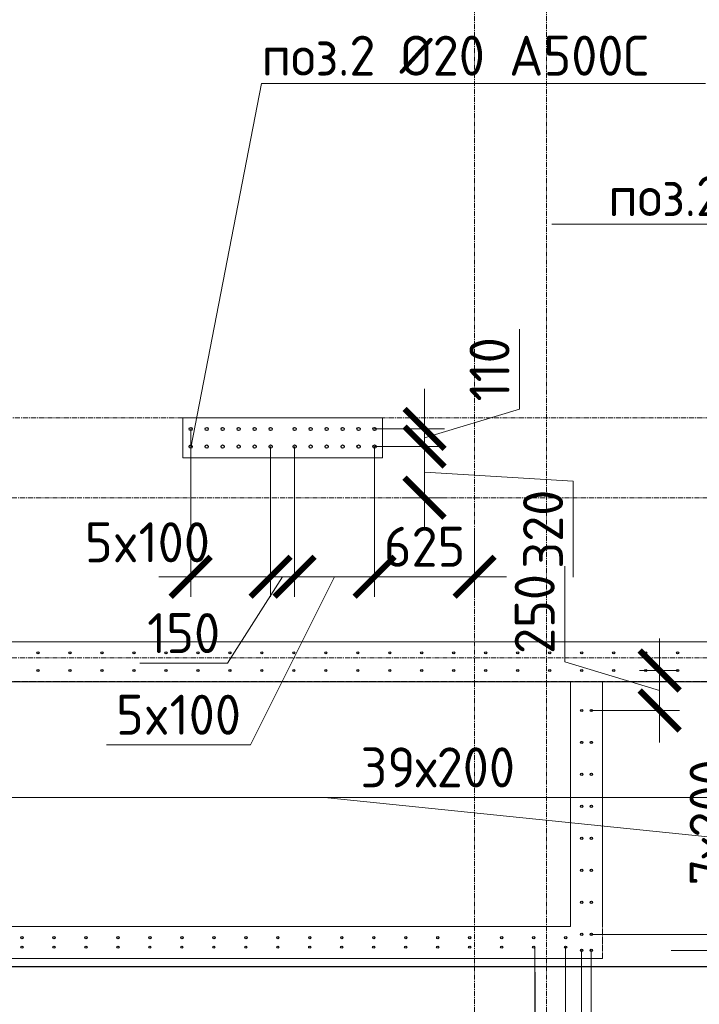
# Model space of a CAD drawing. Header units: millimetres. Extents: x -56135 to 1694203, y -446411 to -23139.
# Tile 259 of 311: x 966214 to 970464, y -85537 to -79381. Entities that reach past the tile are written whole.
import ezdxf
from ezdxf import colors
from ezdxf.entities.mleader import LeaderData, LeaderLine
from ezdxf.math import Vec2, Vec3

# ---------------------------------------------------------------- set-up
doc = ezdxf.new("R2010")
doc.units = ezdxf.units.MM
for name, pattern in [('01 Штриховая _4 мм_', [6, 3.5, -2.5]), ('______5', [1100, 800, -100, 100, -100]), ('HIDDEN2', [4.7625, 3.175, -1.5875]), ('осевая', [50.8, 31.75, -6.35, 6.35, -6.35])]:
    doc.linetypes.add(name, pattern=pattern)
for name, color, linetype, lineweight in [('0 Фундамент', 5, 'Continuous', 30), ('1 Стены', 3, 'Continuous', 30), ('Оси', 40, '______5', 18), ('подоснова', 151, 'Continuous', 5), ('РАЗМЕРЫ', 1, 'Continuous', 9), ('СТЕНЫ', 3, 'Continuous', 30)]:
    doc.layers.add(name, color=color, linetype=linetype, lineweight=lineweight)
doc.styles.add('GOST-2.304_Type-B', font='GOST_Common.ttf')
doc.dimstyles.new('СПДС', dxfattribs={"dimscale": 100, "dimtxt": 2.5, "dimasz": 2.5, "dimexe": 1.25, "dimexo": 0, "dimtad": 1, "dimdec": 0, "dimtxsty": 'GOST-2.304_Type-B', "dimblk": 'ARCHTICK', "dimcen": 2.5, "dimdle": 2, "dimadec": 0, "dimazin": 2, "dimtfac": 0.75, "dimtdec": 0, "dimtmove": 1, "dimatfit": 3, "dimfxl": 1, "dimtolj": 1, "dimarcsym": 1})

# ---------------------------------------------------------------- blocks, each defined once
blk = doc.blocks.new('оси 2.2-2.3')
at = {"layer": 'Оси', "color": 16, "linetype": 'осевая', "lineweight": 0, "transparency": 33554687}
for p, q in [((482754.9, -105027.5), (482754.9, -134138.1)), ((483204.9, -105027.5), (483204.9, -134138.1)), ((468653.8, -126895.4), (523707.4, -126895.4)), ((468076.3, -127395.4), (524372.9, -127395.4)), ((468076.3, -128395.4), (524372.9, -128395.4))]:
    blk.add_line(p, q, dxfattribs=at)
blk = doc.blocks.new('стены тп')
at = {"layer": '1 Стены', "color": 252, "linetype": 'HIDDEN2', "lineweight": 0, "true_color": 0x939598}
for p, q in [((870315.4, -207925.6), (869065.4, -207925.6)), ((869065.4, -207925.6), (869065.4, -208175.6)), ((870315.4, -208175.6), (870315.4, -207925.6)), ((869065.4, -208175.6), (870315.4, -208175.6)), ((874590.6, -209325.6), (866690.6, -209325.6)), ((866190.6, -209575.6), (871990.6, -209575.6)), ((871490.6, -209575.6), (871490.6, -211105.6)), ((871690.6, -211105.6), (871690.6, -209575.6)), ((872190.6, -209575.6), (871990.6, -209575.6)), ((871990.6, -209575.6), (872190.6, -209575.6)), ((872190.6, -209575.6), (881690.6, -209575.6)), ((871490.6, -211105.6), (865190.6, -211105.6)), ((865190.6, -211305.6), (871690.6, -211305.6))]:
    blk.add_line(p, q, dxfattribs=at)
blk = doc.blocks.new('_None')
blk = doc.blocks.new('_ArchTick')
at = {"color": 0, "linetype": 'ByBlock', "const_width": 0.15}
blk.add_lwpolyline([(-0.5, -0.5), (0.5, 0.5)], dxfattribs=at)
blk = doc.blocks.new('*D1916')
at = {"layer": 'DEFPOINTS', "color": 0, "transparency": 16777216}
for p in [(964928.1, -83450, -720), (972728.1, -83450, -720), (964928.1, -84243.3)]:
    blk.add_point(p, dxfattribs=at)
at = {"layer": 'РАЗМЕРЫ', "color": 0, "lineweight": -2, "transparency": 16777216}
for p, q in [((964928.1, -83450), (964928.1, -84368.3)), ((972728.1, -83450), (972728.1, -84368.3)), ((972928.1, -84243.3), (964728.1, -84243.3))]:
    blk.add_line(p, q, dxfattribs=at)
at = {"layer": 'РАЗМЕРЫ', "color": 0, "lineweight": -2, "transparency": 16777216, "xscale": 250, "yscale": 250, "zscale": 250, "rotation": 180}
blk.add_blockref('_ArchTick', (964928.1, -84243.3), dxfattribs=at)
at = {"layer": 'РАЗМЕРЫ', "color": 0, "lineweight": -2, "transparency": 16777216, "xscale": 250, "yscale": 250, "zscale": 250}
blk.add_blockref('_ArchTick', (972728.1, -84243.3), dxfattribs=at)
at = {"layer": 'РАЗМЕРЫ', "color": 0, "transparency": 16777216, "insert": (968828.1, -84055.8), "char_height": 250, "attachment_point": 5, "style": 'GOST-2.304_Type-B'}
blk.add_mtext('\\A1;39х200', dxfattribs=at)
blk = doc.blocks.new('*D1922')
at = {"layer": 'DEFPOINTS', "color": 0, "transparency": 16777216}
for p in [(963427.8, -85180, -16.6), (969434.8, -85180, -16.6), (969434.8, -85938.2)]:
    blk.add_point(p, dxfattribs=at)
at = {"layer": 'РАЗМЕРЫ', "color": 0, "lineweight": -2, "transparency": 16777216}
for p, q in [((963427.8, -85180), (963427.8, -86063.2)), ((969434.8, -85180), (969434.8, -86063.2)), ((963227.8, -85938.2), (969634.8, -85938.2))]:
    blk.add_line(p, q, dxfattribs=at)
at = {"layer": 'РАЗМЕРЫ', "color": 0, "lineweight": -2, "transparency": 16777216, "xscale": 250, "yscale": 250, "zscale": 250, "rotation": 180}
blk.add_blockref('_ArchTick', (963427.8, -85938.2), dxfattribs=at)
at = {"layer": 'РАЗМЕРЫ', "color": 0, "lineweight": -2, "transparency": 16777216, "xscale": 250, "yscale": 250, "zscale": 250}
blk.add_blockref('_ArchTick', (969434.8, -85938.2), dxfattribs=at)
at = {"layer": 'РАЗМЕРЫ', "color": 0, "transparency": 16777216, "insert": (966431.3, -85750.7), "char_height": 250, "attachment_point": 5, "style": 'GOST-2.304_Type-B'}
blk.add_mtext('\\A1;30х200', dxfattribs=at)
blk = doc.blocks.new('*D1620')
at = {"layer": 'DEFPOINTS', "color": 0, "transparency": 16777216}
for p in [(969627.8, -85180, -16.6), (969437.8, -85336.5), (969627.8, -85938.2)]:
    blk.add_point(p, dxfattribs=at)
at = {"layer": 'РАЗМЕРЫ', "color": 0, "lineweight": -2, "transparency": 16777216}
for p, q in [((969627.8, -85180), (969627.8, -86063.2)), ((969437.8, -85336.5), (969437.8, -86063.2)), ((969237.8, -85938.2), (969827.8, -85938.2)), ((969532.8, -85938.2), (969449.3, -86344.4)), ((969449.3, -86344.4), (968899.3, -86344.4))]:
    blk.add_line(p, q, dxfattribs=at)
at = {"layer": 'РАЗМЕРЫ', "color": 0, "lineweight": -2, "transparency": 16777216, "xscale": 250, "yscale": 250, "zscale": 250, "rotation": 180}
blk.add_blockref('_ArchTick', (969437.8, -85938.2), dxfattribs=at)
at = {"layer": 'РАЗМЕРЫ', "color": 0, "lineweight": -2, "transparency": 16777216, "xscale": 250, "yscale": 250, "zscale": 250}
blk.add_blockref('_ArchTick', (969627.8, -85938.2), dxfattribs=at)
at = {"layer": 'РАЗМЕРЫ', "color": 0, "transparency": 16777216, "insert": (969174.3, -86156.9), "char_height": 250, "attachment_point": 5, "style": 'GOST-2.304_Type-B'}
blk.add_mtext('\\A1;190', dxfattribs=at)
blk = doc.blocks.new('*D1923')
at = {"layer": 'DEFPOINTS', "color": 0, "transparency": 16777216}
for p in [(969727.8, -85200, -16.6), (969788.2, -85200, -16.6), (969788.2, -85938.2)]:
    blk.add_point(p, dxfattribs=at)
at = {"layer": 'РАЗМЕРЫ', "color": 0, "lineweight": -2, "transparency": 16777216}
for p, q in [((969727.8, -85200), (969727.8, -86063.2)), ((969788.2, -85200), (969788.2, -86063.2)), ((969727.8, -85938.2), (969477.8, -85938.2)), ((969727.8, -85938.2), (969788.2, -85938.2)), ((969788.2, -85938.2), (970038.2, -85938.2))]:
    blk.add_line(p, q, dxfattribs=at)
at = {"layer": 'РАЗМЕРЫ', "color": 0, "lineweight": -2, "transparency": 16777216, "xscale": 250, "yscale": 250, "zscale": 250}
blk.add_blockref('_ArchTick', (969727.8, -85938.2), dxfattribs=at)
at = {"layer": 'РАЗМЕРЫ', "color": 0, "lineweight": -2, "transparency": 16777216, "xscale": 250, "yscale": 250, "zscale": 250, "rotation": 180}
blk.add_blockref('_ArchTick', (969788.2, -85938.2), dxfattribs=at)
at = {"layer": 'РАЗМЕРЫ', "color": 0, "transparency": 16777216, "insert": (969998.6, -85744.7), "char_height": 250, "attachment_point": 5, "style": 'GOST-2.304_Type-B'}
blk.add_mtext('\\A1;60', dxfattribs=at)
blk = doc.blocks.new('*D1926')
at = {"layer": 'DEFPOINTS', "color": 0, "transparency": 16777216}
for p in [(970215.4, -83450), (970328.1, -83450, -720), (969788.5, -83700, -16.6)]:
    blk.add_point(p, dxfattribs=at)
at = {"layer": 'РАЗМЕРЫ', "color": 0, "lineweight": -2, "transparency": 16777216}
for p, q in [((969621.7, -83396.9), (969621.7, -82796.9)), ((970215.4, -83900), (970215.4, -83250)), ((970215.4, -83575), (969621.7, -83396.9)), ((970328.1, -83450), (970090.4, -83450)), ((969788.5, -83700), (970340.4, -83700))]:
    blk.add_line(p, q, dxfattribs=at)
at = {"layer": 'РАЗМЕРЫ', "color": 0, "lineweight": -2, "transparency": 16777216, "xscale": 250, "yscale": 250, "zscale": 250}
for p, rotation in [((970215.4, -83450), 90), ((970215.4, -83700), 270)]:
    blk.add_blockref('_ArchTick', p, dxfattribs=dict(at, rotation=rotation))
at = {"layer": 'РАЗМЕРЫ', "color": 0, "transparency": 16777216, "insert": (969434.2, -83096.9), "char_height": 250, "attachment_point": 5, "rotation": 90, "style": 'GOST-2.304_Type-B'}
blk.add_mtext('\\A1;250', dxfattribs=at)
blk = doc.blocks.new('*D1927')
at = {"layer": 'DEFPOINTS', "color": 0, "transparency": 16777216}
for p in [(970564.5, -83700), (969788.5, -85100, -16.6), (970715.4, -85100)]:
    blk.add_point(p, dxfattribs=at)
at = {"layer": 'РАЗМЕРЫ', "color": 0, "lineweight": -2, "transparency": 16777216}
for p, q in [((970715.4, -83500), (970715.4, -85300)), ((970564.5, -83700), (970840.4, -83700)), ((969788.5, -85100), (970840.4, -85100))]:
    blk.add_line(p, q, dxfattribs=at)
at = {"layer": 'РАЗМЕРЫ', "color": 0, "lineweight": -2, "transparency": 16777216, "xscale": 250, "yscale": 250, "zscale": 250}
for p, rotation in [((970715.4, -83700), 90), ((970715.4, -85100), 270)]:
    blk.add_blockref('_ArchTick', p, dxfattribs=dict(at, rotation=rotation))
at = {"layer": 'РАЗМЕРЫ', "color": 0, "transparency": 16777216, "insert": (970527.9, -84400), "char_height": 250, "attachment_point": 5, "rotation": 90, "style": 'GOST-2.304_Type-B'}
blk.add_mtext('\\A1;7х200', dxfattribs=at)
blk = doc.blocks.new('*D1621')
at = {"layer": 'DEFPOINTS', "color": 0, "transparency": 16777216}
for p in [(970411.7, -85100), (970288.2, -85200), (970715.4, -85200)]:
    blk.add_point(p, dxfattribs=at)
at = {"layer": 'РАЗМЕРЫ', "color": 0, "lineweight": -2, "transparency": 16777216}
for p, q in [((971309.2, -84971.9), (971309.2, -84421.9)), ((970715.4, -85100), (970715.4, -84850)), ((970715.4, -85150), (971309.2, -84971.9)), ((970411.7, -85100), (970840.4, -85100)), ((970715.4, -85100), (970715.4, -85200)), ((970715.4, -85100), (970715.4, -85200)), ((970288.2, -85200), (970840.4, -85200)), ((970715.4, -85200), (970715.4, -85450))]:
    blk.add_line(p, q, dxfattribs=at)
at = {"layer": 'РАЗМЕРЫ', "color": 0, "lineweight": -2, "transparency": 16777216, "xscale": 250, "yscale": 250, "zscale": 250}
for p, rotation in [((970715.4, -85100), 270), ((970715.4, -85200), 90)]:
    blk.add_blockref('_ArchTick', p, dxfattribs=dict(at, rotation=rotation))
at = {"layer": 'РАЗМЕРЫ', "color": 0, "transparency": 16777216, "insert": (971121.7, -84696.9), "char_height": 250, "attachment_point": 5, "rotation": 90, "style": 'GOST-2.304_Type-B'}
blk.add_mtext('\\A1;100', dxfattribs=at)
blk = doc.blocks.new('*D1595')
at = {"layer": 'DEFPOINTS', "color": 0, "transparency": 16777216}
for p in [(968433, -82050), (968745.4, -82050), (968608.6, -82370)]:
    blk.add_point(p, dxfattribs=at)
at = {"layer": 'РАЗМЕРЫ', "color": 0, "lineweight": -2, "transparency": 16777216}
for p, q in [((968745.4, -82570), (968745.4, -81850)), ((968433, -82050), (968870.4, -82050)), ((968745.4, -82210), (969673.9, -82266.6)), ((969673.9, -82266.6), (969673.9, -82866.6)), ((968608.6, -82370), (968870.4, -82370))]:
    blk.add_line(p, q, dxfattribs=at)
at = {"layer": 'РАЗМЕРЫ', "color": 0, "lineweight": -2, "transparency": 16777216, "xscale": 250, "yscale": 250, "zscale": 250}
for p, rotation in [((968745.4, -82050), 90), ((968745.4, -82370), 270)]:
    blk.add_blockref('_ArchTick', p, dxfattribs=dict(at, rotation=rotation))
at = {"layer": 'РАЗМЕРЫ', "color": 0, "transparency": 16777216, "insert": (969486.4, -82566.6), "char_height": 250, "attachment_point": 5, "rotation": 90, "style": 'GOST-2.304_Type-B'}
blk.add_mtext('\\A1;320', dxfattribs=at)
blk = doc.blocks.new('*D1596')
at = {"layer": 'DEFPOINTS', "color": 0, "transparency": 16777216}
for p in [(968433, -81940), (968745.4, -81940), (968433, -82050)]:
    blk.add_point(p, dxfattribs=at)
at = {"layer": 'РАЗМЕРЫ', "color": 0, "lineweight": -2, "transparency": 16777216}
for p, q in [((969339.2, -81816.9), (969339.2, -81316.9)), ((968745.4, -81940), (968745.4, -81690)), ((968745.4, -81995), (969339.2, -81816.9)), ((968433, -81940), (968870.4, -81940)), ((968745.4, -82050), (968745.4, -81940)), ((968745.4, -82050), (968745.4, -81940)), ((968433, -82050), (968870.4, -82050)), ((968745.4, -82050), (968745.4, -82300))]:
    blk.add_line(p, q, dxfattribs=at)
at = {"layer": 'РАЗМЕРЫ', "color": 0, "lineweight": -2, "transparency": 16777216, "xscale": 250, "yscale": 250, "zscale": 250}
for p, rotation in [((968745.4, -81940), 270), ((968745.4, -82050), 90)]:
    blk.add_blockref('_ArchTick', p, dxfattribs=dict(at, rotation=rotation))
at = {"layer": 'РАЗМЕРЫ', "color": 0, "transparency": 16777216, "insert": (969151.7, -81566.9), "char_height": 250, "attachment_point": 5, "rotation": 90, "style": 'GOST-2.304_Type-B'}
blk.add_mtext('\\A1;110', dxfattribs=at)
blk = doc.blocks.new('*D1597')
at = {"layer": 'DEFPOINTS', "color": 0, "transparency": 16777216}
for p in [(967283, -82050), (967783, -82050), (967783, -82864.1)]:
    blk.add_point(p, dxfattribs=at)
at = {"layer": 'РАЗМЕРЫ', "color": 0, "lineweight": -2, "transparency": 16777216}
for p, q in [((967283, -82050), (967283, -82989.1)), ((967783, -82050), (967783, -82989.1)), ((967083, -82864.1), (967983, -82864.1))]:
    blk.add_line(p, q, dxfattribs=at)
at = {"layer": 'РАЗМЕРЫ', "color": 0, "lineweight": -2, "transparency": 16777216, "xscale": 250, "yscale": 250, "zscale": 250, "rotation": 180}
blk.add_blockref('_ArchTick', (967283, -82864.1), dxfattribs=at)
at = {"layer": 'РАЗМЕРЫ', "color": 0, "lineweight": -2, "transparency": 16777216, "xscale": 250, "yscale": 250, "zscale": 250}
blk.add_blockref('_ArchTick', (967783, -82864.1), dxfattribs=at)
at = {"layer": 'РАЗМЕРЫ', "color": 0, "transparency": 16777216, "insert": (967012.6, -82648.5), "char_height": 250, "attachment_point": 5, "style": 'GOST-2.304_Type-B'}
blk.add_mtext('\\A1;5x100', dxfattribs=at)
blk = doc.blocks.new('*D1598')
at = {"layer": 'DEFPOINTS', "color": 0, "transparency": 16777216}
for p in [(967783, -82050), (967933, -82050), (967933, -82864.1)]:
    blk.add_point(p, dxfattribs=at)
at = {"layer": 'РАЗМЕРЫ', "color": 0, "lineweight": -2, "transparency": 16777216}
for p, q in [((967783, -82050), (967783, -82989.1)), ((967933, -82050), (967933, -82989.1)), ((967858, -82864.1), (967514.2, -83403.8)), ((967583, -82864.1), (968133, -82864.1)), ((967514.2, -83403.8), (966964.2, -83403.8))]:
    blk.add_line(p, q, dxfattribs=at)
at = {"layer": 'РАЗМЕРЫ', "color": 0, "lineweight": -2, "transparency": 16777216, "xscale": 250, "yscale": 250, "zscale": 250, "rotation": 180}
blk.add_blockref('_ArchTick', (967783, -82864.1), dxfattribs=at)
at = {"layer": 'РАЗМЕРЫ', "color": 0, "lineweight": -2, "transparency": 16777216, "xscale": 250, "yscale": 250, "zscale": 250}
blk.add_blockref('_ArchTick', (967933, -82864.1), dxfattribs=at)
at = {"layer": 'РАЗМЕРЫ', "color": 0, "transparency": 16777216, "insert": (967239.2, -83216.3), "char_height": 250, "attachment_point": 5, "style": 'GOST-2.304_Type-B'}
blk.add_mtext('\\A1;150', dxfattribs=at)
blk = doc.blocks.new('*D1599')
at = {"layer": 'DEFPOINTS', "color": 0, "transparency": 16777216}
for p in [(967933, -82050), (968433, -82050), (968433, -82864.1)]:
    blk.add_point(p, dxfattribs=at)
at = {"layer": 'РАЗМЕРЫ', "color": 0, "lineweight": -2, "transparency": 16777216}
for p, q in [((967933, -82050), (967933, -82989.1)), ((968433, -82050), (968433, -82989.1)), ((968183, -82864.1), (967656.7, -83914.1)), ((967733, -82864.1), (968633, -82864.1)), ((967656.7, -83914.1), (966756.7, -83914.1))]:
    blk.add_line(p, q, dxfattribs=at)
at = {"layer": 'РАЗМЕРЫ', "color": 0, "lineweight": -2, "transparency": 16777216, "xscale": 250, "yscale": 250, "zscale": 250, "rotation": 180}
blk.add_blockref('_ArchTick', (967933, -82864.1), dxfattribs=at)
at = {"layer": 'РАЗМЕРЫ', "color": 0, "lineweight": -2, "transparency": 16777216, "xscale": 250, "yscale": 250, "zscale": 250}
blk.add_blockref('_ArchTick', (968433, -82864.1), dxfattribs=at)
at = {"layer": 'РАЗМЕРЫ', "color": 0, "transparency": 16777216, "insert": (967206.7, -83726.6), "char_height": 250, "attachment_point": 5, "style": 'GOST-2.304_Type-B'}
blk.add_mtext('\\A1;5x100', dxfattribs=at)
blk = doc.blocks.new('*D1600')
at = {"layer": 'DEFPOINTS', "color": 0, "transparency": 16777216}
for p in [(968433, -82050), (969058.2, -82561.4), (969058.2, -82864.1)]:
    blk.add_point(p, dxfattribs=at)
at = {"layer": 'РАЗМЕРЫ', "color": 0, "lineweight": -2, "transparency": 16777216}
for p, q in [((968433, -82050), (968433, -82989.1)), ((969058.2, -82561.4), (969058.2, -82989.1)), ((968233, -82864.1), (969258.2, -82864.1))]:
    blk.add_line(p, q, dxfattribs=at)
at = {"layer": 'РАЗМЕРЫ', "color": 0, "lineweight": -2, "transparency": 16777216, "xscale": 250, "yscale": 250, "zscale": 250, "rotation": 180}
blk.add_blockref('_ArchTick', (968433, -82864.1), dxfattribs=at)
at = {"layer": 'РАЗМЕРЫ', "color": 0, "lineweight": -2, "transparency": 16777216, "xscale": 250, "yscale": 250, "zscale": 250}
blk.add_blockref('_ArchTick', (969058.2, -82864.1), dxfattribs=at)
at = {"layer": 'РАЗМЕРЫ', "color": 0, "transparency": 16777216, "insert": (968745.6, -82676.6), "char_height": 250, "attachment_point": 5, "style": 'GOST-2.304_Type-B'}
blk.add_mtext('\\A1;625', dxfattribs=at)
blk = doc.blocks.new('*D1539')
at = {"layer": 'DEFPOINTS', "color": 0, "transparency": 16777216}
for p in [(969627.8, -85180, -16.6), (969727.8, -85441.2), (969727.8, -85938.2)]:
    blk.add_point(p, dxfattribs=at)
at = {"layer": 'РАЗМЕРЫ', "color": 0, "lineweight": -2, "transparency": 16777216}
for p, q in [((969627.8, -85180), (969627.8, -86063.2)), ((969727.8, -85441.2), (969727.8, -86063.2)), ((969627.8, -85938.2), (969377.8, -85938.2)), ((969627.8, -85938.2), (969727.8, -85938.2)), ((969627.8, -85938.2), (969727.8, -85938.2)), ((969677.8, -85938.2), (969855.9, -86531.9)), ((969727.8, -85938.2), (969977.8, -85938.2)), ((969855.9, -86531.9), (970405.9, -86531.9))]:
    blk.add_line(p, q, dxfattribs=at)
at = {"layer": 'РАЗМЕРЫ', "color": 0, "lineweight": -2, "transparency": 16777216, "xscale": 250, "yscale": 250, "zscale": 250}
blk.add_blockref('_ArchTick', (969627.8, -85938.2), dxfattribs=at)
at = {"layer": 'РАЗМЕРЫ', "color": 0, "lineweight": -2, "transparency": 16777216, "xscale": 250, "yscale": 250, "zscale": 250, "rotation": 180}
blk.add_blockref('_ArchTick', (969727.8, -85938.2), dxfattribs=at)
at = {"layer": 'РАЗМЕРЫ', "color": 0, "transparency": 16777216, "insert": (970130.9, -86344.4), "char_height": 250, "attachment_point": 5, "style": 'GOST-2.304_Type-B'}
blk.add_mtext('\\A1;100', dxfattribs=at)
blk = doc.blocks.new('стены  тп')
at = {"layer": 'СТЕНЫ', "color": 251, "linetype": '01 Штриховая _4 мм_', "lineweight": 0, "true_color": 0x636466}
for p, q in [((550437.1, -337025.7, 3100), (549187.1, -337025.7, 3100)), ((549187.1, -337025.7, 3100), (549187.1, -337275.7, 3100)), ((550437.1, -337275.7, 3100), (550437.1, -337025.7, 3100)), ((549187.1, -337275.7, 3100), (550437.1, -337275.7, 3100)), ((554712.3, -338425.7, 3100), (546812.3, -338425.7, 3100)), ((546312.3, -338675.7, 3100), (552112.3, -338675.7, 3100)), ((551612.4, -338675.7, 3100), (551612.4, -340205.7, 3100)), ((551812.4, -340405.7, 3100), (551812.4, -338675.7, 3100)), ((552312.3, -338675.7, 3100), (552112.3, -338675.7, 3100)), ((552112.3, -338675.7, 3100), (552312.3, -338675.7, 3100)), ((552312.3, -338675.7, 3100), (561812.3, -338675.7, 3100)), ((551612.4, -340205.7, 3100), (545312.3, -340205.7, 3100)), ((545312.3, -340405.7, 3100), (551812.4, -340405.7, 3100))]:
    blk.add_line(p, q, dxfattribs=at)
blk = doc.blocks.new('прпрп')
at = {"layer": '0 Фундамент'}
blk.add_lwpolyline([(960458, -61120), (960458, -85300), (967808, -85300), (967808, -85300), (980308, -85300), (980308, -85300), (982658, -85300), (982658, -85300), (1008108, -85300), (1008108, -81220), (1009588, -81220), (1009588, -72620), (1008108, -72620), (1008108, -61120), (960458, -61120)], dxfattribs=at)
at = {"layer": 'РАЗМЕРЫ', "color": 6, "linetype": 'Continuous', "lineweight": 30}
for centre in [(967283, -81940), (967383, -81940), (967483, -81940), (967583, -81940), (967683, -81940), (967783, -81940), (967933, -81940), (968033, -81940), (968133, -81940), (968233, -81940), (968333, -81940), (968433, -81940), (967283, -82050), (967383, -82050), (967483, -82050), (967583, -82050), (967683, -82050), (967783, -82050), (967933, -82050), (968033, -82050), (968133, -82050), (968233, -82050), (968333, -82050), (968433, -82050)]:
    blk.add_circle(centre, 10, dxfattribs=at)
at = {"layer": 'РАЗМЕРЫ', "color": 8, "linetype": 'Continuous', "lineweight": 30}
for centre in [(966328.1, -83339.6, -720), (966528.1, -83339.6, -720), (966728.1, -83339.6, -720), (966928.1, -83339.6, -720), (967128.1, -83339.6, -720), (967328.1, -83339.6, -720), (967528.1, -83339.6, -720), (967728.1, -83339.6, -720), (967928.1, -83339.6, -720), (968128.1, -83339.6, -720), (968328.1, -83339.6, -720), (968528.1, -83339.6, -720), (968728.1, -83339.6, -720), (968928.1, -83339.6, -720), (969128.1, -83339.6, -720), (969328.1, -83339.6, -720), (969528.1, -83339.6, -720), (969728.1, -83339.6, -720), (969928.1, -83339.6, -720), (970128.1, -83339.6, -720), (970328.1, -83339.6, -720), (966328.1, -83450, -720), (966528.1, -83450, -720), (966728.1, -83450, -720), (966928.1, -83450, -720), (967128.1, -83450, -720), (967328.1, -83450, -720), (967528.1, -83450, -720), (967728.1, -83450, -720), (967928.1, -83450, -720), (968128.1, -83450, -720), (968328.1, -83450, -720), (968528.1, -83450, -720), (968728.1, -83450, -720), (968928.1, -83450, -720), (969128.1, -83450, -720), (969328.1, -83450, -720), (969528.1, -83450, -720), (969728.1, -83450, -720), (969928.1, -83450, -720), (970128.1, -83450, -720), (970328.1, -83450, -720), (969728.2, -83700, -16.6), (969788.5, -83700, -16.6), (969728.2, -83900, -16.6), (969788.5, -83900, -16.6), (969728.2, -84100, -16.6), (969788.5, -84100, -16.6), (969728.2, -84300, -16.6), (969788.5, -84300, -16.6), (969728.2, -84500, -16.6), (969788.5, -84500, -16.6), (969728.2, -84700, -16.6), (969788.5, -84700, -16.6), (969728.2, -84900, -16.6), (969788.5, -84900, -16.6), (966228.2, -85120, -16.6), (966428.2, -85120, -16.6), (966628.2, -85120, -16.6), (966828.2, -85120, -16.6), (967028.2, -85120, -16.6), (967228.2, -85120, -16.6), (967428.2, -85120, -16.6), (967628.2, -85120, -16.6), (967828.2, -85120, -16.6), (968028.2, -85120, -16.6), (968228.2, -85120, -16.6), (968428.2, -85120, -16.6), (968628.2, -85120, -16.6), (968828.2, -85120, -16.6), (969028.2, -85120, -16.6), (969228.2, -85120, -16.6), (969428.2, -85120, -16.6), (969628.2, -85120, -16.6), (969728.2, -85100, -16.6), (969788.5, -85100, -16.6), (966227.8, -85180, -16.6), (966427.8, -85180, -16.6), (966627.8, -85180, -16.6), (966827.8, -85180, -16.6), (967027.8, -85180, -16.6), (967227.8, -85180, -16.6), (967427.8, -85180, -16.6), (967627.8, -85180, -16.6), (967827.8, -85180, -16.6), (968027.8, -85180, -16.6), (968227.8, -85180, -16.6), (968427.8, -85180, -16.6), (968627.8, -85180, -16.6), (968827.8, -85180, -16.6), (969027.8, -85180, -16.6), (969227.8, -85180, -16.6), (969427.8, -85180, -16.6), (969627.8, -85180, -16.6), (969727.8, -85200, -16.6), (969788.2, -85200, -16.6)]:
    blk.add_circle(centre, 7, dxfattribs=at)
at = {"layer": 'РАЗМЕРЫ', "color": 1}
for name, p in [('оси 2.2-2.3', (486303.3, 45025.4)), ('стены тп', (98167.6, 126055.6))]:
    blk.add_blockref(name, p, dxfattribs=at)
at = {"layer": 'РАЗМЕРЫ'}
blk.add_blockref('стены  тп', (418045.9, 255155.8, -3100), dxfattribs=at)
at = {"layer": 'РАЗМЕРЫ', "color": 1}
for base, p1, p2, picture, middle in [((968745.4, -81940), (968433, -82050), (968433, -81940), '*D1596', (969151.7, -81754.4)), ((970215.4, -83450), (969788.5, -83700, -16.6), (970328.1, -83450, -720), '*D1926', (969434.2, -83334.4)), ((970715.4, -85200), (970411.7, -85100), (970288.2, -85200), '*D1621', (971121.7, -84909.4))]:
    dim = blk.add_linear_dim(base=base, p1=p1, p2=p2, angle=90, dimstyle='СПДС', dxfattribs=at)
    dim.commit()
    dim.dimension.update_dxf_attribs({"geometry": picture, "text_midpoint": middle})
dim = blk.add_linear_dim(base=(968745.4, -82050), p1=(968608.6, -82370), p2=(968433, -82050), angle=90, dimstyle='СПДС', dxfattribs=at)
dim.commit()
dim.dimension.update_dxf_attribs({"geometry": '*D1595', "text_midpoint": (969673.9, -82329.1), "dimtype": 128})
for base, p1, p2, picture, middle in [((967783, -82864.1), (967283, -82050), (967783, -82050), '*D1597', (967012.6, -82836)), ((968433, -82864.1), (967933, -82050), (968433, -82050), '*D1599', (967594.2, -83914.1))]:
    dim = blk.add_linear_dim(base=base, p1=p1, p2=p2, text='5x100', dimstyle='СПДС', dxfattribs=at)
    dim.commit()
    dim.dimension.update_dxf_attribs({"geometry": picture, "text_midpoint": middle, "dimtype": 128})
for base, p1, p2, picture, middle in [((967933, -82864.1), (967783, -82050), (967933, -82050), '*D1598', (967451.7, -83403.8)), ((969627.8, -85938.2), (969437.8, -85336.5), (969627.8, -85180, -16.6), '*D1620', (969386.8, -86344.4)), ((969788.2, -85938.2), (969727.8, -85200, -16.6), (969788.2, -85200, -16.6), '*D1923', (969998.6, -85932.2))]:
    dim = blk.add_linear_dim(base=base, p1=p1, p2=p2, dimstyle='СПДС', dxfattribs=at)
    dim.commit()
    dim.dimension.update_dxf_attribs({"geometry": picture, "text_midpoint": middle, "dimtype": 128})
for base, p1, p2, picture, middle in [((969058.2, -82864.1), (968433, -82050), (969058.2, -82561.4), '*D1600', (968745.6, -82676.6)), ((969727.8, -85938.2), (969627.8, -85180, -16.6), (969727.8, -85441.2), '*D1539', (969918.4, -86344.4))]:
    dim = blk.add_linear_dim(base=base, p1=p1, p2=p2, dimstyle='СПДС', dxfattribs=at)
    dim.commit()
    dim.dimension.update_dxf_attribs({"geometry": picture, "text_midpoint": middle})
for base, p1, p2, text, picture, middle in [((964928.1, -84243.3), (972728.1, -83450, -720), (964928.1, -83450, -720), '39х200', '*D1916', (968828.1, -84055.8)), ((969434.8, -85938.2), (963427.8, -85180, -16.6), (969434.8, -85180, -16.6), '30х200', '*D1922', (966431.3, -85750.7))]:
    dim = blk.add_linear_dim(base=base, p1=p1, p2=p2, text=text, dimstyle='СПДС', dxfattribs=at)
    dim.commit()
    dim.dimension.update_dxf_attribs({"geometry": picture, "text_midpoint": middle})
dim = blk.add_linear_dim(base=(970715.4, -85100), p1=(970564.5, -83700), p2=(969788.5, -85100, -16.6), angle=90, text='7х200', dimstyle='СПДС', dxfattribs=at)
dim.commit()
dim.dimension.update_dxf_attribs({"geometry": '*D1927', "text_midpoint": (970527.9, -84400)})
at = {"layer": 'подоснова', "color": 4, "ltscale": 0.3}
ml = blk.add_multileader_mtext('Standard', dxfattribs=at)
ml.set_content('{\\C2;поз.2 %%C20 А500С }', color=4, style='GOST-2.304_Type-B')
ml.set_leader_properties(color=256, linetype='ByLayer', lineweight=15)
ml.set_arrow_properties(name='NONE')
ml.build(insert=Vec2(0, 0))
ml.multileader.update_dxf_attribs({"text_left_attachment_type": 6, "text_right_attachment_type": 6, "dogleg_length": 0.1, "arrow_head_size": 18})
ctx = ml.context
ctx.base_point, ctx.char_height, ctx.arrow_head_size, ctx.landing_gap_size, ctx.plane_origin = Vec3(967726, -79781, 360), 250, 18, 20, Vec3(972311.3, -79441.7, 360)
ctx.left_attachment, ctx.right_attachment, ctx.text_align_type = 6, 6, 1
notes = []
notes.append((ctx, [(1, (1, 1, 0), (967725.9, -79781, 360), (1, 0), 0.1, [(1, [(967283, -81940, 360), (967283, -82058, 360)], 0, [])])]))
ctx.mtext.insert, ctx.mtext.width, ctx.mtext.alignment, ctx.mtext.flow_direction = Vec3(968937.8, -79481, 360), 4075.871, 2, 5
ml = blk.add_multileader_mtext('Standard', dxfattribs=at)
ml.set_content('{\\C2;поз.2 %%C20 А500С }', color=4, style='GOST-2.304_Type-B')
ml.set_leader_properties(color=256, linetype='ByLayer', lineweight=15)
ml.set_arrow_properties(name='NONE')
ml.build(insert=Vec2(0, 0))
ml.multileader.update_dxf_attribs({"text_left_attachment_type": 6, "text_right_attachment_type": 6, "dogleg_length": 0.1, "arrow_head_size": 18})
ctx = ml.context
ctx.base_point, ctx.char_height, ctx.arrow_head_size, ctx.landing_gap_size, ctx.plane_origin = Vec3(969893.4, -80659.3), 250, 18, 20, Vec3(977387.9, -79698.5)
ctx.left_attachment, ctx.right_attachment, ctx.text_align_type = 6, 6, 1
notes.append((ctx, [(0, (1, 1, 0), (972317.2, -80659.3), (-1, 0), 0.1, [(1, [(972888.5, -81120), (972828.2, -81120)], 0, [])])]))
ctx.mtext.insert, ctx.mtext.width, ctx.mtext.alignment, ctx.mtext.flow_direction = Vec3(971105.3, -80359.3), 4075.871, 2, 5
ml = blk.add_multileader_mtext('Standard', dxfattribs=at)
ml.set_content('{\\C2;поз.5 %%C12 А500С }', color=4, style='GOST-2.304_Type-B')
ml.set_leader_properties(color=256, linetype='ByLayer', lineweight=15)
ml.set_arrow_properties(name='NONE')
ml.build(insert=Vec2(0, 0))
ml.multileader.update_dxf_attribs({"text_left_attachment_type": 6, "text_right_attachment_type": 6, "dogleg_length": 0.1, "arrow_head_size": 18})
ctx = ml.context
ctx.base_point, ctx.char_height, ctx.arrow_head_size, ctx.landing_gap_size, ctx.plane_origin = Vec3(966105.1, -87024.3), 250, 18, 20, Vec3(977240.7, -86661.8)
ctx.left_attachment, ctx.right_attachment, ctx.text_align_type = 6, 6, 1
notes.append((ctx, [(0, (1, 1, 0), (968478.9, -87024.3), (-1, 0), 0.1, [(1, [(965910.9, -85938.2), (962108.2, -84098.3)], 0, []), (4, [(968120.3, -84243.3), (970715.4, -84510.1), (975088.2, -84243.3)], 0, [])])]))
ctx.mtext.insert, ctx.mtext.width, ctx.mtext.alignment, ctx.mtext.flow_direction = Vec3(967292, -86724.3), 4075.871, 2, 5
for ctx, leaders in notes:
    for number, flags, end, landing, length, lines in leaders:
        leader = LeaderData()
        leader.index, (leader.has_last_leader_line, leader.has_dogleg_vector, leader.attachment_direction) = number, flags
        leader.last_leader_point, leader.dogleg_vector, leader.dogleg_length = Vec3(end), Vec3(landing), length
        for number, points, colour, breaks in lines:
            line = LeaderLine()
            line.index, line.vertices, line.color, line.breaks = number, Vec3.list(points), colors.encode_raw_color(colour), breaks
            leader.lines.append(line)
        ctx.leaders.append(leader)

msp = doc.modelspace()

# ---------------------------------------------------------------- block references
at = {"layer": 'РАЗМЕРЫ'}
msp.add_blockref('прпрп', (0, 0), dxfattribs=at)

doc.saveas('drawing.dxf')
